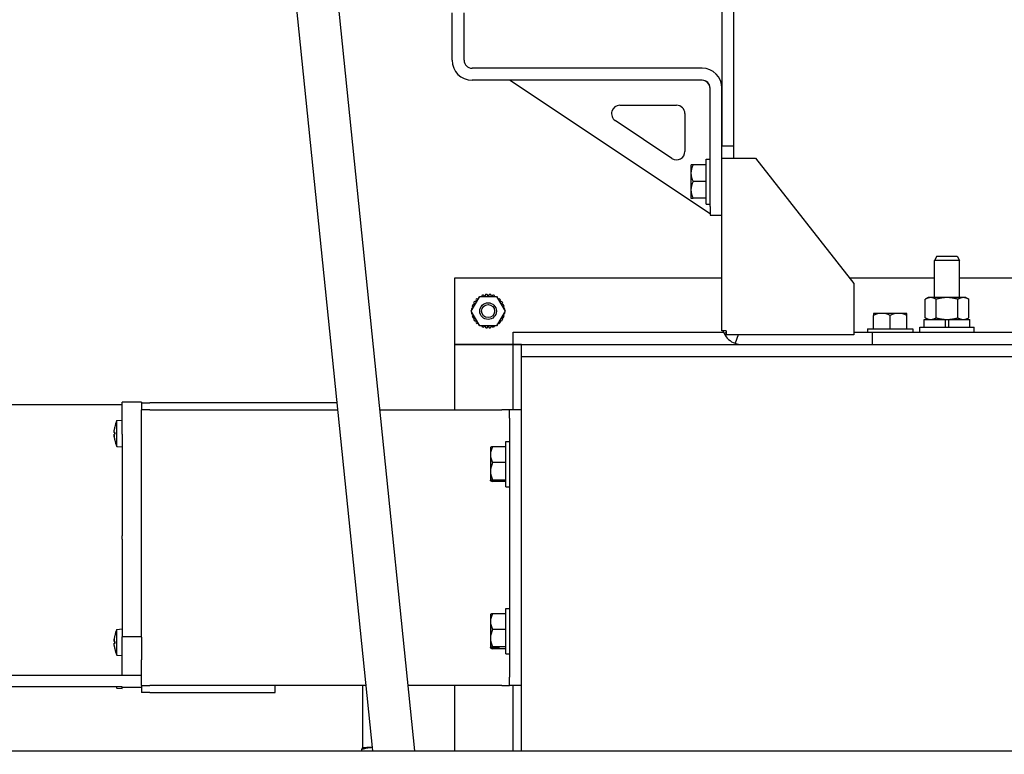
# Model space of a CAD drawing. Header units: inches. Extents: x 18 to 846, y -44 to 561.
# Tile 298 of 642: x 276 to 291, y 481 to 492. Entities that reach past the tile are written whole.
import ezdxf

# ---------------------------------------------------------------- set-up
doc = ezdxf.new("R2010")
doc.units = ezdxf.units.IN
doc.header["$LTSCALE"] = 24
doc.header["$MEASUREMENT"] = 0
doc.layers.add('Dimension (ANSI)', color=7, linetype='Continuous', lineweight=25)
doc.layers.add('Visible (ANSI)', color=7, linetype='Continuous', lineweight=30)
doc.styles.add('Note Text (ANSI)', font='tahoma.ttf')
doc.dimstyles.new('SB Fraction-16 (ANSI)', dxfattribs={"dimscale": 24, "dimtxt": 0.125, "dimasz": 0.098425, "dimexe": 0.125, "dimexo": 0.0625, "dimgap": 0.031496, "dimtad": 0, "dimtih": 1, "dimtoh": 1, "dimdec": 4, "dimrnd": 1e-08, "dimzin": 0, "dimdsep": 46, "dimlunit": 5, "dimtxsty": 'Note Text (ANSI)', "dimcen": 0.09, "dimdle": 0.393701, "dimclrd": 256, "dimclre": 256, "dimclrt": 256, "dimadec": 0, "dimazin": 3, "dimtfac": 0.96, "dimtofl": 0, "dimtmove": 0, "dimatfit": 3, "dimfxl": 1, "dimfrac": 2, "dimtolj": 1, "dimtzin": 12, "dimlwd": -1, "dimlwe": -1, "dimarcsym": 0})

# ---------------------------------------------------------------- blocks, each defined once
blk = doc.blocks.new('*D18')
at = {"layer": 'Defpoints', "color": 0, "transparency": 16777216}
for p in [(336.178, 524.056), (247.36, 404.056), (336.178, 404.056)]:
    blk.add_point(p, dxfattribs=at)
at = {"layer": 'Dimension (ANSI)', "transparency": 16777216}
for p, q in [((334.678, 524.056), (244.36, 524.056)), ((247.36, 521.694), (247.36, 466.375)), ((247.36, 406.419), (247.36, 461.738)), ((334.678, 404.056), (244.36, 404.056))]:
    blk.add_line(p, q, dxfattribs=at)
for points in [[(246.966, 521.694), (247.753, 521.694), (247.36, 524.056)], [(246.966, 406.419), (247.753, 406.419), (247.36, 404.056)]]:
    blk.add_solid(points, dxfattribs=at)
at = {"layer": 'Dimension (ANSI)', "transparency": 16777216, "insert": (244.292, 465.619), "char_height": 3, "attachment_point": 1, "style": 'Note Text (ANSI)'}
blk.add_mtext('\\A1;120', dxfattribs=at)

msp = doc.modelspace()

# ---------------------------------------------------------------- linework, layer by layer
at = {"layer": 'Visible (ANSI)'}
for p, q in [((286.95699, 492.53367), (286.95699, 489.66574)), ((287.13629, 489.66574), (287.13629, 491.97804)), ((281.20566, 491.82483), (282.35348, 480.61516)), ((280.58391, 491.76117), (281.72521, 480.61516)), ((282.91867, 491.53367), (282.91867, 491.65867)), ((283.09797, 491.53367), (283.09797, 491.65867)), ((282.91867, 490.94731), (282.91867, 491.53367)), ((283.09797, 490.94731), (283.09797, 491.53367)), ((286.65969, 490.82931), (283.21597, 490.82931)), ((286.65969, 490.65001), (283.21597, 490.65001)), ((286.77769, 488.65001), (283.77769, 490.65001)), ((286.77769, 488.75765), (286.77769, 490.53201)), ((286.95699, 489.48574), (286.95699, 490.53201)), ((285.42908, 490.27501), (286.27769, 490.27501)), ((286.40269, 490.15001), (286.40269, 489.58427)), ((286.20835, 489.48026), (285.35974, 490.04601)), ((286.95699, 489.66574), (287.13629, 489.66574)), ((287.13629, 489.48574), (287.13629, 489.66574)), ((286.72269, 488.79465), (286.72269, 489.47065)), ((286.72269, 489.47065), (286.77769, 489.47065)), ((286.95699, 489.48574), (287.25429, 489.48574)), ((286.95699, 486.99261), (286.95699, 489.48574)), ((287.25429, 489.48574), (287.45681, 489.48574)), ((287.45681, 489.48574), (288.93001, 487.60726)), ((286.49269, 489.3791), (286.49269, 489.25765)), ((286.5235, 489.38265), (286.4952, 489.38265)), ((286.72269, 489.38265), (286.5235, 489.38265)), ((286.49269, 489.25765), (286.49269, 489.00765)), ((286.72269, 489.13265), (286.5235, 489.13265)), ((286.49269, 489.00765), (286.49269, 488.8862)), ((286.4952, 488.88265), (286.5235, 488.88265)), ((286.72269, 488.88265), (286.5235, 488.88265)), ((286.72269, 488.79465), (286.77769, 488.79465)), ((286.77769, 488.75765), (286.77769, 488.63265)), ((286.77769, 488.63265), (286.95699, 488.63265)), ((290.1711, 488.01601), (290.13727, 487.95351)), ((290.51227, 487.95351), (290.13727, 487.95351)), ((290.13727, 487.39761), (290.13727, 487.95351)), ((290.1711, 488.01601), (290.47844, 488.01601)), ((290.47844, 488.01601), (290.51227, 487.95351)), ((290.51227, 487.39761), (290.51227, 487.95351)), ((282.95699, 487.69531), (286.95699, 487.69531)), ((282.95699, 486.69531), (282.95699, 487.69531)), ((288.86096, 487.69531), (290.13727, 487.69531)), ((290.51227, 487.69531), (291.98136, 487.69531)), ((288.93001, 487.60726), (288.93001, 486.83797)), ((283.2044, 487.19531), (283.3307, 487.41406)), ((283.27124, 487.36263), (283.2822, 487.33471)), ((283.30759, 487.37404), (283.28967, 487.38107)), ((283.31313, 487.39977), (283.31506, 487.38697)), ((283.3307, 487.41406), (283.58329, 487.41406)), ((283.36223, 487.42666), (283.36129, 487.41406)), ((283.40651, 487.41406), (283.38684, 487.43527)), ((283.41609, 487.44194), (283.40749, 487.41406)), ((283.45699, 487.41888), (283.44199, 487.44486)), ((283.47199, 487.44486), (283.45699, 487.41888)), ((283.5065, 487.41406), (283.4979, 487.44194)), ((283.52715, 487.43527), (283.50747, 487.41406)), ((283.5527, 487.41406), (283.55175, 487.42666)), ((283.58329, 487.41406), (283.70958, 487.19531)), ((283.59893, 487.38697), (283.60086, 487.39977)), ((283.62431, 487.38107), (283.6064, 487.37404)), ((283.63179, 487.33471), (283.64275, 487.36263)), ((290.04327, 487.39761), (289.99972, 487.37247)), ((289.99972, 487.09476), (289.99972, 487.37247)), ((290.08098, 487.39761), (290.04327, 487.39761)), ((290.32477, 487.39761), (290.08098, 487.39761)), ((290.16225, 487.09476), (290.16225, 487.37247)), ((290.56856, 487.39761), (290.32477, 487.39761)), ((290.48729, 487.09476), (290.48729, 487.37247)), ((290.60627, 487.39761), (290.56856, 487.39761)), ((290.60627, 487.39761), (290.64982, 487.37247)), ((290.64982, 487.09476), (290.64982, 487.37247)), ((283.20744, 487.21031), (283.21166, 487.20788)), ((283.23184, 487.24285), (283.21036, 487.23622)), ((283.21704, 487.26547), (283.23518, 487.24863)), ((283.25556, 487.29232), (283.22565, 487.29007)), ((283.23866, 487.3171), (283.25556, 487.29232)), ((283.2822, 487.33471), (283.25253, 487.33918)), ((283.66145, 487.33918), (283.63179, 487.33471)), ((283.65842, 487.29232), (283.67532, 487.3171)), ((283.68834, 487.29007), (283.65842, 487.29232)), ((283.6788, 487.24863), (283.69695, 487.26547)), ((283.70362, 487.23622), (283.68214, 487.24285)), ((283.70233, 487.20788), (283.70654, 487.21031)), ((283.3307, 486.97656), (283.2044, 487.19531)), ((283.21166, 487.18275), (283.20744, 487.18031)), ((283.21036, 487.15441), (283.23184, 487.14778)), ((283.23518, 487.142), (283.21704, 487.12516)), ((283.22565, 487.10055), (283.25556, 487.09831)), ((283.25556, 487.09831), (283.23866, 487.07352)), ((283.25253, 487.05145), (283.2822, 487.05592)), ((283.2822, 487.05592), (283.27124, 487.02799)), ((283.70958, 487.19531), (283.58329, 486.97656)), ((283.63179, 487.05592), (283.66145, 487.05145)), ((283.64275, 487.02799), (283.63179, 487.05592)), ((283.65842, 487.09831), (283.68834, 487.10055)), ((283.67532, 487.07352), (283.65842, 487.09831)), ((283.69695, 487.12516), (283.6788, 487.142)), ((283.68214, 487.14778), (283.70362, 487.15441)), ((283.70654, 487.18031), (283.70233, 487.18275)), ((289.22465, 487.15711), (289.22465, 487.12881)), ((289.22465, 486.92961), (289.22465, 487.12881)), ((289.34965, 487.15961), (289.22821, 487.15961)), ((289.59965, 487.15961), (289.34965, 487.15961)), ((289.47465, 486.92961), (289.47465, 487.12881)), ((289.7211, 487.15961), (289.59965, 487.15961)), ((289.72465, 487.12881), (289.72465, 487.15711)), ((289.72465, 486.92961), (289.72465, 487.12881)), ((289.98077, 487.06961), (290.30177, 487.06961)), ((289.98077, 486.95461), (289.98077, 487.06961)), ((290.04327, 487.06961), (289.99972, 487.09476)), ((290.30177, 486.95461), (290.30177, 487.06961)), ((290.30177, 487.06961), (290.32477, 487.06961)), ((290.32477, 487.06961), (290.34777, 487.06961)), ((290.34777, 487.06961), (290.34777, 486.95461)), ((290.34777, 487.06961), (290.66877, 487.06961)), ((290.60627, 487.06961), (290.64982, 487.09476)), ((290.66877, 486.95461), (290.66877, 487.06961)), ((283.28967, 487.00956), (283.30759, 487.01659)), ((283.31506, 487.00365), (283.31313, 486.99085)), ((283.58329, 486.97656), (283.3307, 486.97656)), ((283.36129, 486.97656), (283.36223, 486.96397)), ((283.38684, 486.95536), (283.40651, 486.97656)), ((283.40749, 486.97656), (283.41609, 486.94868)), ((283.44199, 486.94576), (283.45699, 486.97174)), ((283.45699, 486.97174), (283.47199, 486.94576)), ((283.4979, 486.94868), (283.5065, 486.97656)), ((283.50747, 486.97656), (283.52715, 486.95536)), ((283.55175, 486.96397), (283.5527, 486.97656)), ((283.60086, 486.99085), (283.59893, 487.00365)), ((283.6064, 487.01659), (283.62431, 487.00956)), ((286.95699, 486.90047), (286.95699, 486.99261)), ((289.13665, 486.92961), (289.81265, 486.92961)), ((289.13665, 486.92961), (289.13665, 486.87461)), ((289.81265, 486.92961), (289.81265, 486.87461)), ((289.91827, 486.95461), (290.73127, 486.95461)), ((289.91827, 486.87461), (289.91827, 486.95461)), ((290.73127, 486.87461), (290.73127, 486.95461)), ((283.83199, 486.69531), (283.83199, 486.88174)), ((283.83199, 486.88174), (286.97844, 486.88174)), ((287.01878, 486.90047), (286.95699, 486.90047)), ((287.01878, 486.87358), (286.98896, 486.85851)), ((287.01878, 486.90047), (287.01878, 486.83797)), ((287.25429, 486.83797), (287.01878, 486.83797)), ((287.19769, 486.83797), (287.1521, 486.71343)), ((288.93001, 486.83797), (287.25429, 486.83797)), ((288.93001, 486.88174), (289.13665, 486.88174)), ((289.20699, 486.87461), (288.93001, 486.87461)), ((305.20699, 486.87461), (289.20699, 486.87461)), ((289.20699, 486.87461), (289.20699, 486.69531)), ((289.81265, 486.88174), (289.91827, 486.88174)), ((290.73127, 486.88174), (291.76236, 486.88174)), ((282.95699, 486.69571), (283.83199, 486.69571)), ((282.95699, 485.71851), (282.95699, 486.69571)), ((283.83199, 486.69531), (282.95699, 486.69531)), ((283.83199, 485.71851), (283.83199, 486.69571)), ((283.83199, 486.69571), (283.95699, 486.69571)), ((283.95699, 486.69531), (283.83199, 486.69531)), ((283.95699, 486.69571), (283.95699, 486.69531)), ((283.95699, 486.69531), (310.45699, 486.69531)), ((283.95699, 486.51601), (283.95699, 486.69531)), ((283.95699, 480.61516), (283.95699, 486.51601)), ((283.95699, 486.51601), (310.45699, 486.51601)), ((275.72967, 485.80001), (277.97967, 485.80001)), ((277.97967, 485.35287), (277.97967, 485.83207)), ((278.26767, 485.83207), (277.97967, 485.83207)), ((278.26767, 485.83207), (278.26767, 485.82311)), ((278.26767, 485.82311), (278.39267, 485.82311)), ((278.26767, 485.82311), (278.26767, 485.71851)), ((281.19194, 485.82311), (278.39267, 485.82311)), ((278.26767, 482.31495), (278.26767, 485.71851)), ((278.39267, 485.71851), (278.26767, 485.71851)), ((278.39267, 485.71851), (281.20265, 485.71851)), ((278.56497, 485.71851), (281.20265, 485.71851)), ((281.83092, 485.71851), (283.65969, 485.71851)), ((283.77769, 485.71851), (283.65969, 485.71851)), ((283.77769, 485.59351), (283.77769, 485.71851)), ((283.95699, 485.71851), (283.77769, 485.71851)), ((283.77769, 485.59351), (283.77769, 481.71851)), ((277.90166, 485.55605), (277.97967, 485.56288)), ((277.90166, 485.1707), (277.90166, 485.55605)), ((277.85928, 485.37846), (277.86778, 485.37771)), ((277.86778, 485.38055), (277.86778, 485.35359)), ((277.97967, 485.35287), (277.97967, 483.83108)), ((277.86778, 485.26719), (277.86778, 485.26633)), ((277.90166, 485.1707), (277.97967, 485.16388)), ((283.49269, 485.15493), (283.49269, 485.04707)), ((283.72269, 485.16623), (283.5235, 485.16623)), ((283.72269, 484.56801), (283.72269, 485.24401)), ((283.72269, 485.24401), (283.77769, 485.24401)), ((283.49269, 485.04707), (283.49269, 484.79778)), ((283.72269, 484.9279), (283.5235, 484.9279)), ((283.49269, 484.79778), (283.49269, 484.66346)), ((283.49269, 484.65709), (283.49269, 484.66346)), ((283.4952, 484.65992), (283.61469, 484.65992)), ((283.61469, 484.65355), (283.4952, 484.65355)), ((283.72269, 484.66767), (283.5235, 484.66767)), ((283.72269, 484.64579), (283.5235, 484.64579)), ((283.61469, 484.65992), (283.61469, 484.65355)), ((283.72269, 484.56801), (283.77769, 484.56801)), ((277.97967, 483.78467), (277.97967, 483.83108)), ((277.97967, 483.78467), (277.97967, 482.32249)), ((283.49269, 482.65524), (283.49269, 482.54996)), ((283.72269, 482.66797), (283.5235, 482.66797)), ((283.72269, 482.06801), (283.72269, 482.74401)), ((283.72269, 482.74401), (283.77769, 482.74401)), ((283.49269, 482.54996), (283.49269, 482.30097)), ((277.86778, 482.33727), (277.86778, 482.33656)), ((277.90166, 482.43289), (277.97967, 482.43972)), ((277.90166, 482.04754), (277.90166, 482.43289)), ((283.72269, 482.43195), (283.5235, 482.43195)), ((277.85931, 482.22556), (277.86778, 482.2263)), ((277.86778, 482.2509), (277.86778, 482.22394)), ((277.97967, 481.77174), (277.97967, 482.32249)), ((278.26767, 482.32249), (277.97967, 482.32249)), ((278.26767, 482.31495), (278.26767, 481.9781)), ((283.49269, 482.30097), (283.49269, 482.16434)), ((277.90166, 482.04754), (277.97967, 482.04072)), ((283.49269, 482.15679), (283.49269, 482.16434)), ((283.4952, 482.1608), (283.61469, 482.1608)), ((283.61469, 482.15325), (283.4952, 482.15325)), ((283.72269, 482.16999), (283.5235, 482.16999)), ((283.72269, 482.14406), (283.5235, 482.14406)), ((283.61469, 482.1608), (283.61469, 482.15325)), ((283.72269, 482.06801), (283.77769, 482.06801)), ((278.26767, 481.59351), (278.26767, 481.9781)), ((277.97967, 481.74385), (277.97967, 481.77174)), ((277.97967, 481.74381), (275.72967, 481.74381)), ((277.97967, 481.74378), (277.97967, 481.74385)), ((278.26767, 481.74378), (277.97967, 481.74378)), ((283.77769, 481.59351), (283.77769, 481.71851)), ((277.97967, 481.576), (275.72967, 481.576)), ((277.90166, 481.55611), (277.90166, 481.576)), ((277.90166, 481.55611), (277.97967, 481.54928)), ((277.97967, 481.57607), (277.97967, 481.564)), ((277.97967, 481.54928), (277.97967, 481.564)), ((278.26767, 481.56153), (277.97967, 481.56153)), ((278.26767, 481.59351), (278.39267, 481.59351)), ((278.26767, 481.59351), (278.26767, 481.48891)), ((278.39267, 481.48891), (278.26767, 481.48891)), ((280.26767, 481.59351), (278.39267, 481.59351)), ((278.39267, 481.48891), (280.26767, 481.48891)), ((281.62503, 481.59351), (278.56497, 481.59351)), ((280.26767, 481.48891), (280.26767, 481.59351)), ((281.57499, 481.59351), (281.57499, 480.66124)), ((283.65969, 481.59351), (282.2533, 481.59351)), ((282.95699, 480.61516), (282.95699, 481.59351)), ((283.65969, 481.59351), (283.77769, 481.59351)), ((283.95699, 481.59351), (283.77769, 481.59351)), ((283.83199, 480.61516), (283.83199, 481.59351)), ((275.94702, 480.61808), (278.70225, 480.61808)), ((280.95224, 480.61516), (294.77641, 480.61516)), ((281.56884, 480.61516), (281.56884, 480.6383)), ((281.57589, 480.65145), (281.57228, 480.64979)), ((281.57499, 480.65104), (281.57499, 480.66124))]:
    msp.add_line(p, q, dxfattribs=at)
for centre, radius in [((297.20699, 497.85643), 8), ((283.45599, 487.19531), 0.125), ((283.45599, 487.19531), 0.09794)]:
    msp.add_circle(centre, radius, dxfattribs=at)
for centre, radius, start, end in [((283.21597, 490.94731), 0.2973, 180, 270), ((283.21597, 490.94731), 0.118, 180, 270), ((286.65969, 490.53201), 0.2973, 0, 90), ((286.65269, 490.52501), 0.125, 0, 90), ((286.65969, 490.53201), 0.118, 0, 90), ((285.42908, 490.15001), 0.125, 90, 236.309932), ((286.27769, 490.15001), 0.125, 0, 90), ((286.27769, 489.58427), 0.125, 236.309932, 0), ((286.84625, 489.13265), 0.43097, 144.543448, 145.121318), ((286.84625, 489.13265), 0.43097, 214.878682, 215.456552), ((283.45699, 487.19531), 0.25, 132.011241, 137.988759), ((283.45699, 487.19531), 0.25, 121.044976, 125.131616), ((283.45699, 487.19531), 0.25, 106.296956, 112.274473), ((283.45699, 487.19531), 0.25, 93.439813, 99.41733), ((283.45699, 487.19531), 0.25, 80.58267, 86.560187), ((283.45699, 487.19531), 0.25, 67.725527, 73.703044), ((283.45699, 487.19531), 0.25, 54.868384, 58.955024), ((283.45699, 487.19531), 0.25, 42.011241, 47.988759), ((283.45699, 487.19531), 0.25, 170.58267, 176.560187), ((283.45699, 487.19531), 0.25, 157.725527, 163.703044), ((283.45699, 487.19531), 0.25, 144.868384, 150.845902), ((283.45699, 487.19531), 0.25, 29.154098, 35.131616), ((283.45699, 487.19531), 0.25, 16.296956, 22.274473), ((283.45699, 487.19531), 0.25, 3.439813, 9.41733), ((283.45699, 487.19531), 0.25, 183.439813, 189.41733), ((283.45699, 487.19531), 0.25, 196.296956, 202.274473), ((283.45699, 487.19531), 0.25, 209.154098, 215.131616), ((283.45699, 487.19531), 0.25, 324.868384, 330.845902), ((283.45699, 487.19531), 0.25, 337.725527, 343.703044), ((283.45699, 487.19531), 0.25, 350.58267, 356.560187), ((289.47465, 486.80606), 0.43097, 124.878682, 125.456552), ((289.47465, 486.80606), 0.43097, 54.543448, 55.121318), ((283.45699, 487.19531), 0.25, 222.011241, 227.988759), ((283.45699, 487.19531), 0.25, 234.868384, 238.955024), ((283.45699, 487.19531), 0.25, 247.725527, 253.703044), ((283.45699, 487.19531), 0.25, 260.58267, 266.560187), ((283.45699, 487.19531), 0.25, 273.439813, 279.41733), ((283.45699, 487.19531), 0.25, 286.296956, 292.274473), ((283.45699, 487.19531), 0.25, 301.044976, 305.131616), ((283.45699, 487.19531), 0.25, 312.011241, 317.988759), ((287.25429, 486.99261), 0.2973, 198.054288, 206.812434), ((287.25429, 486.99261), 0.2973, 206.812434, 249.89514), ((287.25429, 486.99261), 0.2973, 249.89514, 270), ((277.87358, 485.46043), 0.0058, 166.934687, 178.187452), ((278.29177, 485.36338), 0.4351, 153.71551, 166.934687), ((277.87358, 485.26633), 0.0058, 180, 193.065313), ((278.29177, 485.36338), 0.4351, 193.065313, 206.28449), ((277.87358, 482.33727), 0.0058, 166.934687, 180), ((278.29177, 482.24022), 0.4351, 153.71551, 166.934687), ((277.87358, 482.14317), 0.0058, 180.769875, 193.065313), ((278.29177, 482.24022), 0.4351, 193.065313, 206.28449), ((278.29177, 481.74878), 0.4351, 203.397491, 206.28449)]:
    msp.add_arc(centre, radius, start, end, dxfattribs=at)
for centre, major_axis, ratio, start_param, end_param in [((286.84625, 489.25765), (-0.35355, 0), 0.8660254, 5.86265097, 6.28318531), ((286.84625, 489.25765), (-0.35355, 0), 0.8660254, 0, 0.42053434), ((286.84625, 489.00765), (-0.35355, 0), 0.8660254, 5.86265097, 6.28318531), ((286.84625, 489.00765), (-0.35355, 0), 0.8660254, 0, 0.42053434), ((289.34965, 486.80606), (0, 0.35355), 0.8660254, 0, 0.42053434), ((289.34965, 486.80606), (0, 0.35355), 0.8660254, 5.86265097, 6.28318531), ((289.59965, 486.80606), (0, 0.35355), 0.8660254, 0, 0.42053434), ((289.59965, 486.80606), (0, 0.35355), 0.8660254, 5.86265097, 6.28318531), ((278.28956, 485.36289), (-0.09415, 0.42404), 0.99600672, 1.124669, 1.24105339), ((278.28956, 485.33819), (-0.4327, 0.03792), 0.05703368, 6.06139495, 6.17777934), ((278.28956, 485.33815), (-0.43271, 0.03786), 0.01935165, 0.11209729, 0.22693328), ((278.28956, 485.3886), (-0.43271, -0.03786), 0.01935165, 6.05470363, 6.17108802), ((278.28956, 485.36193), (-0.23784, 0.36346), 0.99456073, 1.09924474, 1.21562913), ((278.28956, 485.36387), (-0.09415, -0.42404), 0.99600672, 5.04213192, 5.15699794), ((283.84625, 485.04707), (-0.35355, 0), 0.8256305, 5.86265097, 6.28318531), ((283.84625, 484.9092), (-0.43097, 0), 0.99712259, 5.66435173, 5.67443747), ((283.84625, 485.15529), (-0.35355, 0), 0.07580599, 5.86265097, 6.16411018), ((283.84625, 485.04707), (-0.35355, 0), 0.8256305, 0, 0.42053434), ((283.84625, 484.79778), (-0.35355, 0), 0.90143648, 5.86265097, 6.28318531), ((283.84625, 484.79778), (-0.35355, 0), 0.90143648, 0, 0.42053434), ((283.84625, 484.9092), (0.43097, 0), 0.99712259, 3.7503405, 3.76042623), ((283.84625, 484.90283), (-0.43097, 0), 0.99712259, 0.60874784, 0.61883358), ((283.84625, 484.65673), (-0.35355, 0), 0.07580599, 5.86265097, 6.16411018), ((283.84625, 484.65673), (-0.35355, 0), 0.07580599, 0.11907513, 0.42053434), ((283.84625, 482.54996), (-0.35355, 0), 0.81760279, 5.86265097, 6.28318531), ((283.84625, 482.40979), (-0.43097, 0), 0.99595612, 5.66435173, 5.67443747), ((283.84625, 482.655), (-0.35355, 0), 0.08984102, 5.86265097, 6.16411018), ((283.84625, 482.54996), (-0.35355, 0), 0.81760279, 0, 0.42053434), ((278.28956, 482.23996), (0.04999, -0.43148), 0.99614353, 4.3713671, 4.48620851), ((278.28956, 482.24143), (0.20884, 0.38086), 0.9950477, 1.84766886, 1.96405325), ((283.84625, 482.30097), (-0.35355, 0), 0.90744381, 5.86265097, 6.28318531), ((278.28956, 482.21499), (-0.43271, 0.03786), 0.01009683, 0.11128732, 0.22767171), ((278.28956, 482.26545), (-0.43271, -0.03786), 0.01009683, 6.05706199, 6.17189798), ((278.28956, 482.26542), (-0.43271, -0.0379), 0.04779067, 0.10621798, 0.22260237), ((278.28956, 482.24047), (0.04999, 0.43148), 0.99614353, 1.79697679, 1.91336118), ((283.84625, 482.30097), (-0.35355, 0), 0.90744381, 0, 0.42053434), ((283.84625, 482.40979), (0.43097, 0), 0.99595612, 3.7503405, 3.76042623), ((283.84625, 482.40224), (-0.43097, 0), 0.99595612, 0.60874784, 0.61883358), ((283.84625, 482.15702), (-0.35355, 0), 0.08984102, 5.86265097, 6.16411018), ((283.84625, 482.15702), (-0.35355, 0), 0.08984102, 0.11907513, 0.42053434), ((281.85499, 480.64923), (0.343, 0), 0.06058837, 1.97604818, 2.52581847), ((281.85499, 480.64923), (-0.2815, 0), 0.06058837, 5.26538004, 6.15264354), ((281.85499, 480.64923), (0.2815, 0), 0.06058837, 2.07017742, 2.12378739)]:
    msp.add_ellipse(centre, major_axis=major_axis, ratio=ratio, start_param=start_param, end_param=end_param, dxfattribs=at)
for points, weights in [([(290.08098, 487.39761), (290.04327, 487.39761), (289.99972, 487.37247)], [1, 1.0379548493, 1]), ([(290.16225, 487.37247), (290.1187, 487.39761), (290.08098, 487.39761)], [1, 1.0379548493, 1]), ([(290.32477, 487.39761), (290.24934, 487.39761), (290.16225, 487.37247)], [1, 1.0379548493, 1]), ([(290.48729, 487.37247), (290.4002, 487.39761), (290.32477, 487.39761)], [1, 1.0379548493, 1]), ([(290.56856, 487.39761), (290.53084, 487.39761), (290.48729, 487.37247)], [1, 1.0379548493, 1]), ([(290.64982, 487.37247), (290.60627, 487.39761), (290.56856, 487.39761)], [1, 1.0379548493, 1]), ([(289.99972, 487.09476), (290.04327, 487.06961), (290.08098, 487.06961)], [1, 1.0379548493, 1]), ([(290.08098, 487.06961), (290.1187, 487.06961), (290.16225, 487.09476)], [1, 1.0379548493, 1]), ([(290.16225, 487.09476), (290.24934, 487.06961), (290.32477, 487.06961)], [1, 1.0379548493, 1]), ([(290.32477, 487.06961), (290.4002, 487.06961), (290.48729, 487.09476)], [1, 1.0379548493, 1]), ([(290.48729, 487.09476), (290.53084, 487.06961), (290.56856, 487.06961)], [1, 1.0379548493, 1]), ([(290.56856, 487.06961), (290.60627, 487.06961), (290.64982, 487.09476)], [1, 1.0379548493, 1]), ([(281.70714, 480.66375), (281.64295, 480.66135), (281.56884, 480.6383)], [1, 1.0379548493, 1]), ([(281.56884, 480.6383), (281.57067, 480.64905), (281.57228, 480.64979)], [1, 1.02689752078, 1.01567202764]), ([(281.7202, 480.66404), (281.71367, 480.66399), (281.70714, 480.66375)], [1.00673131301, 1.00373276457, 1])]:
    msp.add_rational_spline(points, weights, degree=2, dxfattribs=at)
for points, knots in [([(277.85949, 485.3785), (277.85902, 485.3783), (277.85862, 485.37891), (277.85807, 485.3819), (277.85793, 485.38427), (277.8579, 485.3899), (277.85802, 485.39352), (277.85852, 485.40157), (277.8589, 485.406), (277.85939, 485.41062), (277.85944, 485.41104), (277.85949, 485.41147)], [0, 0, 0, 0, 0.032210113, 0.032210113, 0.064420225, 0.064420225, 0.096608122, 0.096608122, 0.128796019, 0.128796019, 0.132032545, 0.132032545, 0.132032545, 0.132032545]), ([(277.85792, 485.38667), (277.85792, 485.38651), (277.85792, 485.38635), (277.8579, 485.38304), (277.85802, 485.38024), (277.85852, 485.37631), (277.8589, 485.37518), (277.85939, 485.37488), (277.85944, 485.37486), (277.85949, 485.37484)], [0.0628217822, 0.0628217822, 0.0628217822, 0.0628217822, 0.0644202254, 0.0644202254, 0.0966081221, 0.0966081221, 0.1287960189, 0.1287960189, 0.1320325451, 0.1320325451, 0.1320325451, 0.1320325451]), ([(277.85949, 485.31631), (277.85902, 485.3205), (277.85862, 485.32503), (277.85807, 485.33349), (277.85793, 485.33741), (277.8579, 485.34371), (277.85802, 485.34652), (277.85852, 485.35045), (277.8589, 485.35157), (277.85939, 485.35188), (277.85944, 485.3519), (277.85949, 485.35191)], [0, 0, 0, 0, 0.032206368, 0.032206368, 0.064412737, 0.064412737, 0.096604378, 0.096604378, 0.128796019, 0.128796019, 0.132032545, 0.132032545, 0.132032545, 0.132032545]), ([(277.85792, 485.34009), (277.85792, 485.33995), (277.85792, 485.33981), (277.8579, 485.33686), (277.85802, 485.33324), (277.85852, 485.32518), (277.8589, 485.32075), (277.85939, 485.31614), (277.85944, 485.31572), (277.85949, 485.31529)], [0.0628217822, 0.0628217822, 0.0628217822, 0.0628217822, 0.0644202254, 0.0644202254, 0.0966081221, 0.0966081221, 0.1287960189, 0.1287960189, 0.1320325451, 0.1320325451, 0.1320325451, 0.1320325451]), ([(277.85949, 482.25213), (277.85902, 482.25221), (277.85862, 482.25313), (277.85807, 482.25668), (277.85793, 482.25931), (277.8579, 482.26535), (277.85802, 482.26916), (277.85852, 482.27745), (277.8589, 482.28195), (277.85939, 482.28657), (277.85944, 482.287), (277.85949, 482.28743)], [0, 0, 0, 0, 0.032210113, 0.032210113, 0.064420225, 0.064420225, 0.096608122, 0.096608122, 0.128796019, 0.128796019, 0.132032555, 0.132032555, 0.132032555, 0.132032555]), ([(277.85949, 482.19224), (277.85902, 482.19644), (277.85862, 482.20092), (277.85807, 482.20915), (277.85793, 482.2129), (277.8579, 482.21881), (277.85802, 482.22137), (277.85852, 482.22474), (277.8589, 482.22557), (277.85939, 482.22556), (277.85944, 482.22555), (277.85949, 482.22554)], [0, 0, 0, 0, 0.032210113, 0.032210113, 0.064420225, 0.064420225, 0.096608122, 0.096608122, 0.128796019, 0.128796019, 0.132032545, 0.132032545, 0.132032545, 0.132032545]), ([(277.85949, 482.2882), (277.85902, 482.284), (277.85862, 482.27952), (277.85807, 482.27129), (277.85793, 482.26754), (277.85791, 482.26421), (277.85791, 482.26385), (277.85792, 482.2635)], [0, 0, 0, 0, 0.0322101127, 0.0322101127, 0.0644202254, 0.0644202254, 0.0684238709, 0.0684238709, 0.0684238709, 0.0684238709]), ([(277.85949, 482.22831), (277.85902, 482.22822), (277.85862, 482.22731), (277.85807, 482.22376), (277.85793, 482.22112), (277.85791, 482.21773), (277.85791, 482.21734), (277.85792, 482.21694)], [0, 0, 0, 0, 0.0322101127, 0.0322101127, 0.0644202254, 0.0644202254, 0.0684238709, 0.0684238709, 0.0684238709, 0.0684238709]), ([(278.70225, 480.61808), (278.82387, 480.61808), (278.94706, 480.61807), (279.17542, 480.61805), (279.28373, 480.61804), (279.47459, 480.61801), (279.55949, 480.61798), (279.6955, 480.61794), (279.74829, 480.61791), (279.79866, 480.61787), (279.81088, 480.61785), (279.82213, 480.61783), (279.82466, 480.61783), (279.82734, 480.61781), (279.82782, 480.61781), (279.82969, 480.61779), (279.83018, 480.61779), (279.83252, 480.61773), (279.83291, 480.61772), (279.83381, 480.61769), (279.83432, 480.61767), (279.83604, 480.6176), (279.83744, 480.61753), (279.8446, 480.61709), (279.85094, 480.6164), (279.85713, 480.61541), (279.85725, 480.61539), (279.85738, 480.61537)], [0, 0, 0, 0, 0.9267346, 0.9267346, 1.83673216, 1.83673216, 2.74736148, 2.74736148, 3.65808836, 3.65808836, 4.1095135, 4.1095135, 4.32143172, 4.32143172, 4.41302118, 4.41302118, 4.4475756, 4.4475756, 4.45331192, 4.45331192, 4.45906041, 4.45906041, 4.47071074, 4.47071074, 4.51756978, 4.51756978, 4.51854039, 4.51854039, 4.51854039, 4.51854039]), ([(279.82924, 480.61542), (279.82924, 480.61542), (279.82965, 480.61541), (279.83234, 480.6154), (279.8369, 480.61539), (279.86202, 480.61536), (279.89781, 480.61533), (280.002, 480.61528), (280.07376, 480.61526), (280.2428, 480.61522), (280.34222, 480.6152), (280.5559, 480.61517), (280.67281, 480.61516), (280.84436, 480.61516), (280.89837, 480.61516), (280.95224, 480.61516)], [0.81229422, 0.81229422, 0.81229422, 0.81229422, 0.89585531, 0.89585531, 1.1948987, 1.1948987, 2.04742566, 2.04742566, 2.95576446, 2.95576446, 3.8659092, 3.8659092, 4.77627149, 4.77627149, 5.18676471, 5.18676471, 5.18676471, 5.18676471])]:
    msp.add_open_spline(points, degree=3, knots=knots, dxfattribs=at)
for points in [[(277.86778, 485.38055), (277.86778, 485.38057), (277.86784, 485.38059), (277.86793, 485.38061)], [(277.86793, 482.22389), (277.86784, 482.2239), (277.86778, 482.22392), (277.86778, 482.22394)]]:
    msp.add_open_spline(points, degree=3, dxfattribs=at)

# ---------------------------------------------------------------- dimensions: what is measured, and where the dimension line sits
at = {"layer": 'Dimension (ANSI)'}
dim = msp.add_linear_dim(base=(247.35953, 404.0563), p1=(336.17843, 524.0563), p2=(336.17843, 404.0563), angle=90, dimstyle='SB Fraction-16 (ANSI)', override={"dimgap": 0.031496, "dimdec": 4, "dimtol": 0, "dimlim": 0, "dimtp": 0, "dimtm": 0, "dimtdec": 2, "dimatfit": 1}, dxfattribs=at)
dim.commit()
dim.dimension.update_dxf_attribs({"geometry": '*D18', "text_midpoint": (247.35953, 464.0563), "dimtype": 160})

doc.saveas('drawing.dxf')
